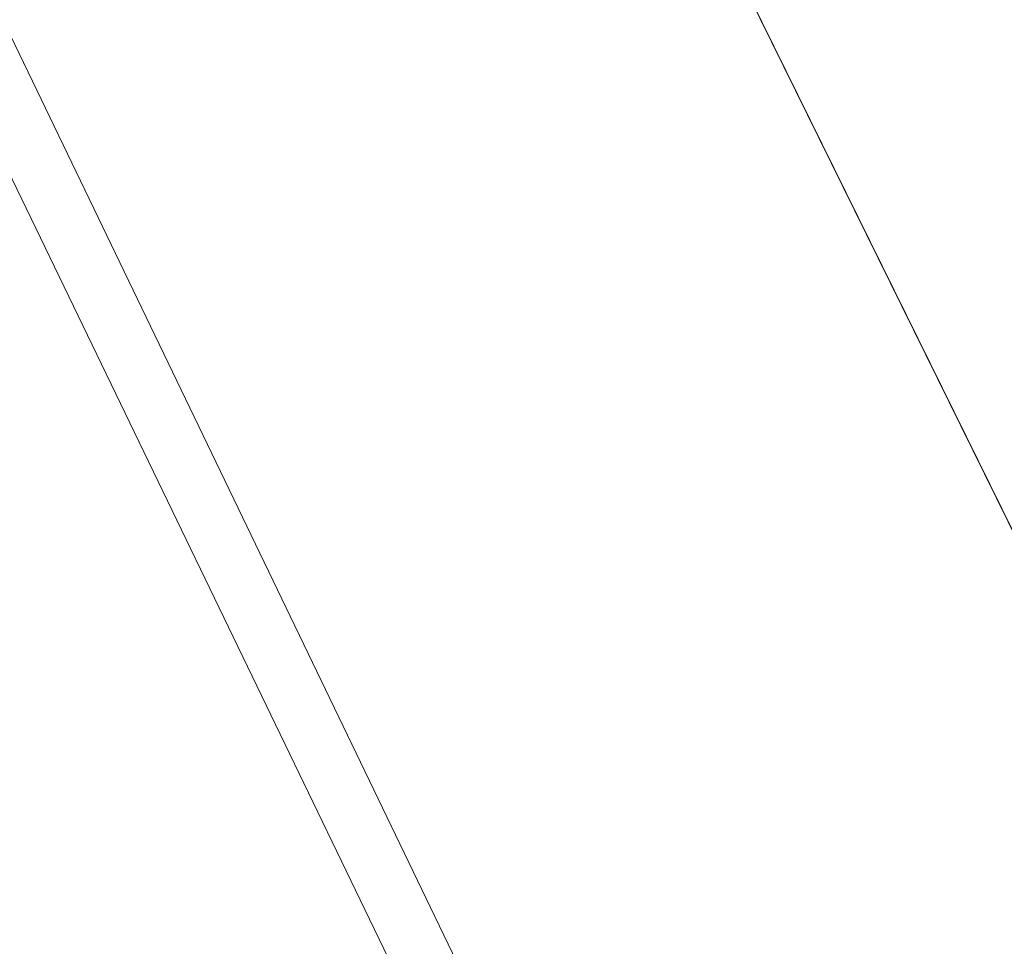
# Model space of a CAD drawing. Header units: metres. Extents: x 163628 to 167676, y 402708 to 405373.
# Tile 629 of 656: x 166389.47 to 166391.52, y 404385.32 to 404387.25. Entities that reach past the tile are written whole.
import ezdxf

# ---------------------------------------------------------------- set-up
doc = ezdxf.new("R2010")
doc.units = ezdxf.units.M
for name, color, linetype, lineweight in [('X-CA190022.004-UO-BGT_Ondergrond$0$GE_314_WGDRijbaanLokaleweg_Vlak_GEM', 253, 'Continuous', 9), ('X-CA190022.004-UO-BGT_Ondergrond$0$GE_317_WGDVoetpad_Vlak_GEM', 253, 'Continuous', 9), ('X-CA190022.004-UO-BGT_Ondergrond$0$GE_401_OTDErf_Vlak_GEM', 253, 'Continuous', 9), ('X-CA190022.004-UO-BGT_Ondergrond$0$GE_477_BTDGroenvoorziening_Vlak_GEM', 253, 'Continuous', 9), ('X-CA190022.004-UO-BGT_Ondergrond$0$GE_491_VGOHaag_Inrichtend_Vlak_GEM', 253, 'Continuous', 9), ('X-CA190022.004-UO-KAD_Percelen$0$B-WE-KG-GRENS_PERCEEL-GV', 150, 'Continuous', 9)]:
    doc.layers.add(name, color=color, linetype=linetype, lineweight=lineweight)

msp = doc.modelspace()

# ---------------------------------------------------------------- linework, layer by layer
at = {"layer": 'X-CA190022.004-UO-BGT_Ondergrond$0$GE_314_WGDRijbaanLokaleweg_Vlak_GEM', "extrusion": (0, 0, -1)}
for centre, radius, start, end in [((-166817.5161, 404591.6157), 467.3645, 333.807036, 337.450892), ((-166836.7257, 404602.5596), 492.7416, 333.632793, 336.807839)]:
    msp.add_arc(centre, radius, start, end, dxfattribs=at)
at = {"layer": 'X-CA190022.004-UO-BGT_Ondergrond$0$GE_314_WGDRijbaanLokaleweg_Vlak_GEM'}
for centre, radius, start, end in [((166817.5161, 404591.6157), 467.3645, 202.549108, 206.192964), ((166836.7257, 404602.5596), 492.7416, 203.192161, 206.367207)]:
    msp.add_arc(centre, radius, start, end, dxfattribs=at)
at = {"layer": 'X-CA190022.004-UO-BGT_Ondergrond$0$GE_317_WGDVoetpad_Vlak_GEM', "flags": 128}
for points in [[(166376.292, 404421.83), (166376.295, 404421.823), (166377.063, 404419.755), (166379.568, 404413.257), (166382.228, 404406.718), (166384.885, 404400.518), (166387.853, 404393.918), (166390.791, 404387.698), (166393.251, 404382.706), (166394.976, 404383.592)], [(166392.021, 404381.876), (166386.08, 404394.217), (166383.436, 404399.946)]]:
    msp.add_lwpolyline(points, dxfattribs=at)
at = {"layer": 'X-CA190022.004-UO-BGT_Ondergrond$0$GE_401_OTDErf_Vlak_GEM', "flags": 128}
msp.add_lwpolyline([(166383.436, 404399.946), (166386.08, 404394.217), (166392.021, 404381.876)], dxfattribs=at)
at = {"layer": 'X-CA190022.004-UO-BGT_Ondergrond$0$GE_477_BTDGroenvoorziening_Vlak_GEM', "flags": 128}
msp.add_lwpolyline([(166392.593, 404388.556), (166394.976, 404383.592), (166393.251, 404382.706), (166390.791, 404387.698)], dxfattribs=at)
at = {"layer": 'X-CA190022.004-UO-BGT_Ondergrond$0$GE_491_VGOHaag_Inrichtend_Vlak_GEM', "flags": 128}
msp.add_lwpolyline([(166392.593, 404388.556), (166394.976, 404383.592), (166393.251, 404382.706), (166390.791, 404387.698)], dxfattribs=at)
at = {"layer": 'X-CA190022.004-UO-KAD_Percelen$0$B-WE-KG-GRENS_PERCEEL-GV', "flags": 128}
msp.add_lwpolyline([(166371.081, 404431.8), (166372.683, 404427.065), (166374.348, 404422.352), (166376.077, 404417.661), (166377.259, 404414.356), (166378.5, 404411.073), (166379.801, 404407.813), (166381.162, 404404.578), (166382.229, 404402.124), (166383.337, 404399.687), (166387.151, 404391.685), (166391.258, 404383.18), (166391.443, 404382.729), (166391.585, 404382.264), (166391.68, 404381.786), (166391.728, 404381.302)], dxfattribs=at)
msp.add_lwpolyline([(166388.877, 404376.557), (166389.309, 404376.786), (166389.717, 404377.058), (166390.096, 404377.368), (166390.444, 404377.715), (166390.754, 404378.093), (166391.027, 404378.501), (166391.258, 404378.934), (166391.446, 404379.388), (166391.585, 404379.853), (166391.68, 404380.331), (166391.727, 404380.815), (166391.728, 404381.302), (166391.68, 404381.786), (166391.585, 404382.264), (166391.443, 404382.729), (166391.258, 404383.18), (166387.151, 404391.685), (166377.709, 404387.273), (166369.327, 404383.407), (166363.142, 404380.571), (166366.245, 404373.9), (166369.373, 404367.173)], close=True, dxfattribs=at)

doc.saveas('drawing.dxf')
